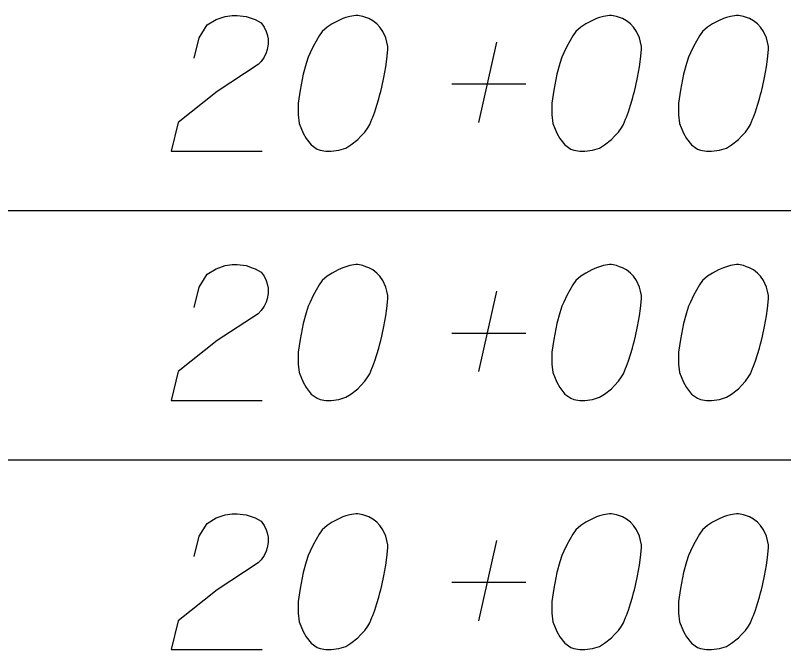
# Model space of a CAD drawing. Extents: x 2074207 to 2076812, y 516372 to 523312.
# Drawn here: x 2076345.61 to 2076372.75, y 518054.18 to 518076.58 of the extents above; entities that cross this region are included whole.
import ezdxf

# ---------------------------------------------------------------- set-up
doc = ezdxf.new("R2010")
doc.units = 0
doc.layers.add('Prop DirtTable_ Soil Test Results - Outline (Minor)', color=7, linetype='Continuous')
doc.layers.add('Prop DirtTable_ Soil Test Results - Tx (Sample Data)', color=7, linetype='Continuous')

msp = doc.modelspace()

# ---------------------------------------------------------------- linework, layer by layer
at = {"layer": 'Prop DirtTable_ Soil Test Results - Outline (Minor)'}
for p, q in [((2076260.609, 518069.68), (2076811.903, 518069.68)), ((2076260.609, 518069.68), (2076811.903, 518069.68)), ((2076260.609, 518060.88), (2076811.903, 518060.88)), ((2076260.609, 518060.88), (2076811.903, 518060.88))]:
    msp.add_line(p, q, dxfattribs=at)
at = {"layer": 'Prop DirtTable_ Soil Test Results - Tx (Sample Data)'}
for points in [[(2076351.927, 518075.063), (2076352.103, 518075.781), (2076352.386, 518076.235), (2076352.703, 518076.424), (2076353.02, 518076.537), (2076353.267, 518076.575), (2076353.444, 518076.575), (2076353.761, 518076.537), (2076353.973, 518076.462), (2076354.079, 518076.424), (2076354.29, 518076.311), (2076354.396, 518076.159), (2076354.467, 518076.008), (2076354.502, 518075.895), (2076354.537, 518075.744), (2076354.537, 518075.555), (2076354.502, 518075.366), (2076354.467, 518075.252), (2076354.396, 518075.101), (2076354.29, 518074.95), (2076354.185, 518074.837), (2076352.738, 518073.892), (2076351.363, 518072.796), (2076351.116, 518071.775), (2076354.326, 518071.775)], [(2076357.712, 518076.575), (2076357.642, 518076.575), (2076357.43, 518076.537), (2076357.289, 518076.5), (2076357.183, 518076.462), (2076357.007, 518076.386), (2076356.795, 518076.273), (2076356.619, 518076.159), (2076356.442, 518076.008), (2076356.336, 518075.857), (2076356.231, 518075.668), (2076356.125, 518075.479), (2076356.019, 518075.252), (2076355.948, 518075.101), (2076355.878, 518074.874), (2076355.772, 518074.496), (2076355.666, 518073.929), (2076355.596, 518073.476), (2076355.596, 518073.06), (2076355.631, 518072.758), (2076355.772, 518072.418), (2076355.878, 518072.229), (2076356.054, 518072.002), (2076356.266, 518071.851), (2076356.372, 518071.813), (2076356.583, 518071.775), (2076356.76, 518071.775), (2076357.042, 518071.813), (2076357.289, 518071.889), (2076357.465, 518072.002), (2076357.712, 518072.191), (2076357.818, 518072.304), (2076357.959, 518072.455), (2076358.065, 518072.607), (2076358.135, 518072.72), (2076358.206, 518072.909), (2076358.241, 518072.985), (2076358.312, 518073.174), (2076358.382, 518073.4), (2076358.453, 518073.627), (2076358.488, 518073.778), (2076358.523, 518073.892), (2076358.559, 518074.043), (2076358.629, 518074.383), (2076358.665, 518074.572), (2076358.7, 518074.761), (2076358.735, 518075.026), (2076358.77, 518075.366), (2076358.77, 518075.479), (2076358.735, 518075.63), (2076358.7, 518075.781), (2076358.594, 518076.008), (2076358.488, 518076.159), (2076358.382, 518076.273), (2076358.241, 518076.386), (2076358.1, 518076.462), (2076357.994, 518076.5), (2076357.889, 518076.537), (2076357.712, 518076.575)], [(2076366.672, 518076.575), (2076366.602, 518076.575), (2076366.39, 518076.537), (2076366.249, 518076.5), (2076366.143, 518076.462), (2076365.967, 518076.386), (2076365.755, 518076.273), (2076365.579, 518076.159), (2076365.402, 518076.008), (2076365.296, 518075.857), (2076365.191, 518075.668), (2076365.085, 518075.479), (2076364.979, 518075.252), (2076364.908, 518075.101), (2076364.838, 518074.874), (2076364.732, 518074.496), (2076364.626, 518073.929), (2076364.556, 518073.476), (2076364.556, 518073.06), (2076364.591, 518072.758), (2076364.732, 518072.418), (2076364.838, 518072.229), (2076365.014, 518072.002), (2076365.226, 518071.851), (2076365.332, 518071.813), (2076365.543, 518071.775), (2076365.72, 518071.775), (2076366.002, 518071.813), (2076366.249, 518071.889), (2076366.425, 518072.002), (2076366.672, 518072.191), (2076366.778, 518072.304), (2076366.919, 518072.455), (2076367.025, 518072.607), (2076367.095, 518072.72), (2076367.166, 518072.909), (2076367.201, 518072.985), (2076367.272, 518073.174), (2076367.342, 518073.4), (2076367.413, 518073.627), (2076367.448, 518073.778), (2076367.483, 518073.892), (2076367.519, 518074.043), (2076367.589, 518074.383), (2076367.625, 518074.572), (2076367.66, 518074.761), (2076367.695, 518075.026), (2076367.73, 518075.366), (2076367.73, 518075.479), (2076367.695, 518075.63), (2076367.66, 518075.781), (2076367.554, 518076.008), (2076367.448, 518076.159), (2076367.342, 518076.273), (2076367.201, 518076.386), (2076367.06, 518076.462), (2076366.954, 518076.5), (2076366.849, 518076.537), (2076366.672, 518076.575)], [(2076371.152, 518076.575), (2076371.082, 518076.575), (2076370.87, 518076.537), (2076370.729, 518076.5), (2076370.623, 518076.462), (2076370.447, 518076.386), (2076370.235, 518076.273), (2076370.059, 518076.159), (2076369.882, 518076.008), (2076369.776, 518075.857), (2076369.671, 518075.668), (2076369.565, 518075.479), (2076369.459, 518075.252), (2076369.388, 518075.101), (2076369.318, 518074.874), (2076369.212, 518074.496), (2076369.106, 518073.929), (2076369.036, 518073.476), (2076369.036, 518073.06), (2076369.071, 518072.758), (2076369.212, 518072.418), (2076369.318, 518072.229), (2076369.494, 518072.002), (2076369.706, 518071.851), (2076369.812, 518071.813), (2076370.023, 518071.775), (2076370.2, 518071.775), (2076370.482, 518071.813), (2076370.729, 518071.889), (2076370.905, 518072.002), (2076371.152, 518072.191), (2076371.258, 518072.304), (2076371.399, 518072.455), (2076371.505, 518072.607), (2076371.575, 518072.72), (2076371.646, 518072.909), (2076371.681, 518072.985), (2076371.752, 518073.174), (2076371.822, 518073.4), (2076371.893, 518073.627), (2076371.928, 518073.778), (2076371.963, 518073.892), (2076371.999, 518074.043), (2076372.069, 518074.383), (2076372.105, 518074.572), (2076372.14, 518074.761), (2076372.175, 518075.026), (2076372.21, 518075.366), (2076372.21, 518075.479), (2076372.175, 518075.63), (2076372.14, 518075.781), (2076372.034, 518076.008), (2076371.928, 518076.159), (2076371.822, 518076.273), (2076371.681, 518076.386), (2076371.54, 518076.462), (2076371.434, 518076.5), (2076371.329, 518076.537), (2076371.152, 518076.575)], [(2076361.98, 518072.796), (2076362.615, 518075.63)], [(2076361.028, 518074.156), (2076363.638, 518074.156)], [(2076351.927, 518066.263), (2076352.103, 518066.981), (2076352.386, 518067.435), (2076352.703, 518067.624), (2076353.02, 518067.737), (2076353.267, 518067.775), (2076353.444, 518067.775), (2076353.761, 518067.737), (2076353.973, 518067.662), (2076354.079, 518067.624), (2076354.29, 518067.511), (2076354.396, 518067.359), (2076354.467, 518067.208), (2076354.502, 518067.095), (2076354.537, 518066.944), (2076354.537, 518066.755), (2076354.502, 518066.566), (2076354.467, 518066.452), (2076354.396, 518066.301), (2076354.29, 518066.15), (2076354.185, 518066.037), (2076352.738, 518065.092), (2076351.363, 518063.996), (2076351.116, 518062.975), (2076354.326, 518062.975)], [(2076357.712, 518067.775), (2076357.642, 518067.775), (2076357.43, 518067.737), (2076357.289, 518067.7), (2076357.183, 518067.662), (2076357.007, 518067.586), (2076356.795, 518067.473), (2076356.619, 518067.359), (2076356.442, 518067.208), (2076356.336, 518067.057), (2076356.231, 518066.868), (2076356.125, 518066.679), (2076356.019, 518066.452), (2076355.948, 518066.301), (2076355.878, 518066.074), (2076355.772, 518065.696), (2076355.666, 518065.129), (2076355.596, 518064.676), (2076355.596, 518064.26), (2076355.631, 518063.958), (2076355.772, 518063.618), (2076355.878, 518063.429), (2076356.054, 518063.202), (2076356.266, 518063.051), (2076356.372, 518063.013), (2076356.583, 518062.975), (2076356.76, 518062.975), (2076357.042, 518063.013), (2076357.289, 518063.089), (2076357.465, 518063.202), (2076357.712, 518063.391), (2076357.818, 518063.504), (2076357.959, 518063.655), (2076358.065, 518063.807), (2076358.135, 518063.92), (2076358.206, 518064.109), (2076358.241, 518064.185), (2076358.312, 518064.374), (2076358.382, 518064.6), (2076358.453, 518064.827), (2076358.488, 518064.978), (2076358.523, 518065.092), (2076358.559, 518065.243), (2076358.629, 518065.583), (2076358.665, 518065.772), (2076358.7, 518065.961), (2076358.735, 518066.226), (2076358.77, 518066.566), (2076358.77, 518066.679), (2076358.735, 518066.83), (2076358.7, 518066.981), (2076358.594, 518067.208), (2076358.488, 518067.359), (2076358.382, 518067.473), (2076358.241, 518067.586), (2076358.1, 518067.662), (2076357.994, 518067.7), (2076357.889, 518067.737), (2076357.712, 518067.775)], [(2076366.672, 518067.775), (2076366.602, 518067.775), (2076366.39, 518067.737), (2076366.249, 518067.7), (2076366.143, 518067.662), (2076365.967, 518067.586), (2076365.755, 518067.473), (2076365.579, 518067.359), (2076365.402, 518067.208), (2076365.296, 518067.057), (2076365.191, 518066.868), (2076365.085, 518066.679), (2076364.979, 518066.452), (2076364.908, 518066.301), (2076364.838, 518066.074), (2076364.732, 518065.696), (2076364.626, 518065.129), (2076364.556, 518064.676), (2076364.556, 518064.26), (2076364.591, 518063.958), (2076364.732, 518063.618), (2076364.838, 518063.429), (2076365.014, 518063.202), (2076365.226, 518063.051), (2076365.332, 518063.013), (2076365.543, 518062.975), (2076365.72, 518062.975), (2076366.002, 518063.013), (2076366.249, 518063.089), (2076366.425, 518063.202), (2076366.672, 518063.391), (2076366.778, 518063.504), (2076366.919, 518063.655), (2076367.025, 518063.807), (2076367.095, 518063.92), (2076367.166, 518064.109), (2076367.201, 518064.185), (2076367.272, 518064.374), (2076367.342, 518064.6), (2076367.413, 518064.827), (2076367.448, 518064.978), (2076367.483, 518065.092), (2076367.519, 518065.243), (2076367.589, 518065.583), (2076367.625, 518065.772), (2076367.66, 518065.961), (2076367.695, 518066.226), (2076367.73, 518066.566), (2076367.73, 518066.679), (2076367.695, 518066.83), (2076367.66, 518066.981), (2076367.554, 518067.208), (2076367.448, 518067.359), (2076367.342, 518067.473), (2076367.201, 518067.586), (2076367.06, 518067.662), (2076366.954, 518067.7), (2076366.849, 518067.737), (2076366.672, 518067.775)], [(2076371.152, 518067.775), (2076371.082, 518067.775), (2076370.87, 518067.737), (2076370.729, 518067.7), (2076370.623, 518067.662), (2076370.447, 518067.586), (2076370.235, 518067.473), (2076370.059, 518067.359), (2076369.882, 518067.208), (2076369.776, 518067.057), (2076369.671, 518066.868), (2076369.565, 518066.679), (2076369.459, 518066.452), (2076369.388, 518066.301), (2076369.318, 518066.074), (2076369.212, 518065.696), (2076369.106, 518065.129), (2076369.036, 518064.676), (2076369.036, 518064.26), (2076369.071, 518063.958), (2076369.212, 518063.618), (2076369.318, 518063.429), (2076369.494, 518063.202), (2076369.706, 518063.051), (2076369.812, 518063.013), (2076370.023, 518062.975), (2076370.2, 518062.975), (2076370.482, 518063.013), (2076370.729, 518063.089), (2076370.905, 518063.202), (2076371.152, 518063.391), (2076371.258, 518063.504), (2076371.399, 518063.655), (2076371.505, 518063.807), (2076371.575, 518063.92), (2076371.646, 518064.109), (2076371.681, 518064.185), (2076371.752, 518064.374), (2076371.822, 518064.6), (2076371.893, 518064.827), (2076371.928, 518064.978), (2076371.963, 518065.092), (2076371.999, 518065.243), (2076372.069, 518065.583), (2076372.105, 518065.772), (2076372.14, 518065.961), (2076372.175, 518066.226), (2076372.21, 518066.566), (2076372.21, 518066.679), (2076372.175, 518066.83), (2076372.14, 518066.981), (2076372.034, 518067.208), (2076371.928, 518067.359), (2076371.822, 518067.473), (2076371.681, 518067.586), (2076371.54, 518067.662), (2076371.434, 518067.7), (2076371.329, 518067.737), (2076371.152, 518067.775)], [(2076361.98, 518063.996), (2076362.615, 518066.83)], [(2076361.028, 518065.356), (2076363.638, 518065.356)], [(2076351.927, 518057.463), (2076352.103, 518058.181), (2076352.386, 518058.635), (2076352.703, 518058.824), (2076353.02, 518058.937), (2076353.267, 518058.975), (2076353.444, 518058.975), (2076353.761, 518058.937), (2076353.973, 518058.862), (2076354.079, 518058.824), (2076354.29, 518058.711), (2076354.396, 518058.559), (2076354.467, 518058.408), (2076354.502, 518058.295), (2076354.537, 518058.144), (2076354.537, 518057.955), (2076354.502, 518057.766), (2076354.467, 518057.652), (2076354.396, 518057.501), (2076354.29, 518057.35), (2076354.185, 518057.237), (2076352.738, 518056.292), (2076351.363, 518055.196), (2076351.116, 518054.175), (2076354.326, 518054.175)], [(2076357.712, 518058.975), (2076357.642, 518058.975), (2076357.43, 518058.937), (2076357.289, 518058.9), (2076357.183, 518058.862), (2076357.007, 518058.786), (2076356.795, 518058.673), (2076356.619, 518058.559), (2076356.442, 518058.408), (2076356.336, 518058.257), (2076356.231, 518058.068), (2076356.125, 518057.879), (2076356.019, 518057.652), (2076355.948, 518057.501), (2076355.878, 518057.274), (2076355.772, 518056.896), (2076355.666, 518056.329), (2076355.596, 518055.876), (2076355.596, 518055.46), (2076355.631, 518055.158), (2076355.772, 518054.818), (2076355.878, 518054.629), (2076356.054, 518054.402), (2076356.266, 518054.251), (2076356.372, 518054.213), (2076356.583, 518054.175), (2076356.76, 518054.175), (2076357.042, 518054.213), (2076357.289, 518054.289), (2076357.465, 518054.402), (2076357.712, 518054.591), (2076357.818, 518054.704), (2076357.959, 518054.855), (2076358.065, 518055.007), (2076358.135, 518055.12), (2076358.206, 518055.309), (2076358.241, 518055.385), (2076358.312, 518055.574), (2076358.382, 518055.8), (2076358.453, 518056.027), (2076358.488, 518056.178), (2076358.523, 518056.292), (2076358.559, 518056.443), (2076358.629, 518056.783), (2076358.665, 518056.972), (2076358.7, 518057.161), (2076358.735, 518057.426), (2076358.77, 518057.766), (2076358.77, 518057.879), (2076358.735, 518058.03), (2076358.7, 518058.181), (2076358.594, 518058.408), (2076358.488, 518058.559), (2076358.382, 518058.673), (2076358.241, 518058.786), (2076358.1, 518058.862), (2076357.994, 518058.9), (2076357.889, 518058.937), (2076357.712, 518058.975)], [(2076366.672, 518058.975), (2076366.602, 518058.975), (2076366.39, 518058.937), (2076366.249, 518058.9), (2076366.143, 518058.862), (2076365.967, 518058.786), (2076365.755, 518058.673), (2076365.579, 518058.559), (2076365.402, 518058.408), (2076365.296, 518058.257), (2076365.191, 518058.068), (2076365.085, 518057.879), (2076364.979, 518057.652), (2076364.908, 518057.501), (2076364.838, 518057.274), (2076364.732, 518056.896), (2076364.626, 518056.329), (2076364.556, 518055.876), (2076364.556, 518055.46), (2076364.591, 518055.158), (2076364.732, 518054.818), (2076364.838, 518054.629), (2076365.014, 518054.402), (2076365.226, 518054.251), (2076365.332, 518054.213), (2076365.543, 518054.175), (2076365.72, 518054.175), (2076366.002, 518054.213), (2076366.249, 518054.289), (2076366.425, 518054.402), (2076366.672, 518054.591), (2076366.778, 518054.704), (2076366.919, 518054.855), (2076367.025, 518055.007), (2076367.095, 518055.12), (2076367.166, 518055.309), (2076367.201, 518055.385), (2076367.272, 518055.574), (2076367.342, 518055.8), (2076367.413, 518056.027), (2076367.448, 518056.178), (2076367.483, 518056.292), (2076367.519, 518056.443), (2076367.589, 518056.783), (2076367.625, 518056.972), (2076367.66, 518057.161), (2076367.695, 518057.426), (2076367.73, 518057.766), (2076367.73, 518057.879), (2076367.695, 518058.03), (2076367.66, 518058.181), (2076367.554, 518058.408), (2076367.448, 518058.559), (2076367.342, 518058.673), (2076367.201, 518058.786), (2076367.06, 518058.862), (2076366.954, 518058.9), (2076366.849, 518058.937), (2076366.672, 518058.975)], [(2076371.152, 518058.975), (2076371.082, 518058.975), (2076370.87, 518058.937), (2076370.729, 518058.9), (2076370.623, 518058.862), (2076370.447, 518058.786), (2076370.235, 518058.673), (2076370.059, 518058.559), (2076369.882, 518058.408), (2076369.776, 518058.257), (2076369.671, 518058.068), (2076369.565, 518057.879), (2076369.459, 518057.652), (2076369.388, 518057.501), (2076369.318, 518057.274), (2076369.212, 518056.896), (2076369.106, 518056.329), (2076369.036, 518055.876), (2076369.036, 518055.46), (2076369.071, 518055.158), (2076369.212, 518054.818), (2076369.318, 518054.629), (2076369.494, 518054.402), (2076369.706, 518054.251), (2076369.812, 518054.213), (2076370.023, 518054.175), (2076370.2, 518054.175), (2076370.482, 518054.213), (2076370.729, 518054.289), (2076370.905, 518054.402), (2076371.152, 518054.591), (2076371.258, 518054.704), (2076371.399, 518054.855), (2076371.505, 518055.007), (2076371.575, 518055.12), (2076371.646, 518055.309), (2076371.681, 518055.385), (2076371.752, 518055.574), (2076371.822, 518055.8), (2076371.893, 518056.027), (2076371.928, 518056.178), (2076371.963, 518056.292), (2076371.999, 518056.443), (2076372.069, 518056.783), (2076372.105, 518056.972), (2076372.14, 518057.161), (2076372.175, 518057.426), (2076372.21, 518057.766), (2076372.21, 518057.879), (2076372.175, 518058.03), (2076372.14, 518058.181), (2076372.034, 518058.408), (2076371.928, 518058.559), (2076371.822, 518058.673), (2076371.681, 518058.786), (2076371.54, 518058.862), (2076371.434, 518058.9), (2076371.329, 518058.937), (2076371.152, 518058.975)], [(2076361.98, 518055.196), (2076362.615, 518058.03)], [(2076361.028, 518056.556), (2076363.638, 518056.556)]]:
    msp.add_lwpolyline(points, dxfattribs=at)

doc.saveas('drawing.dxf')
